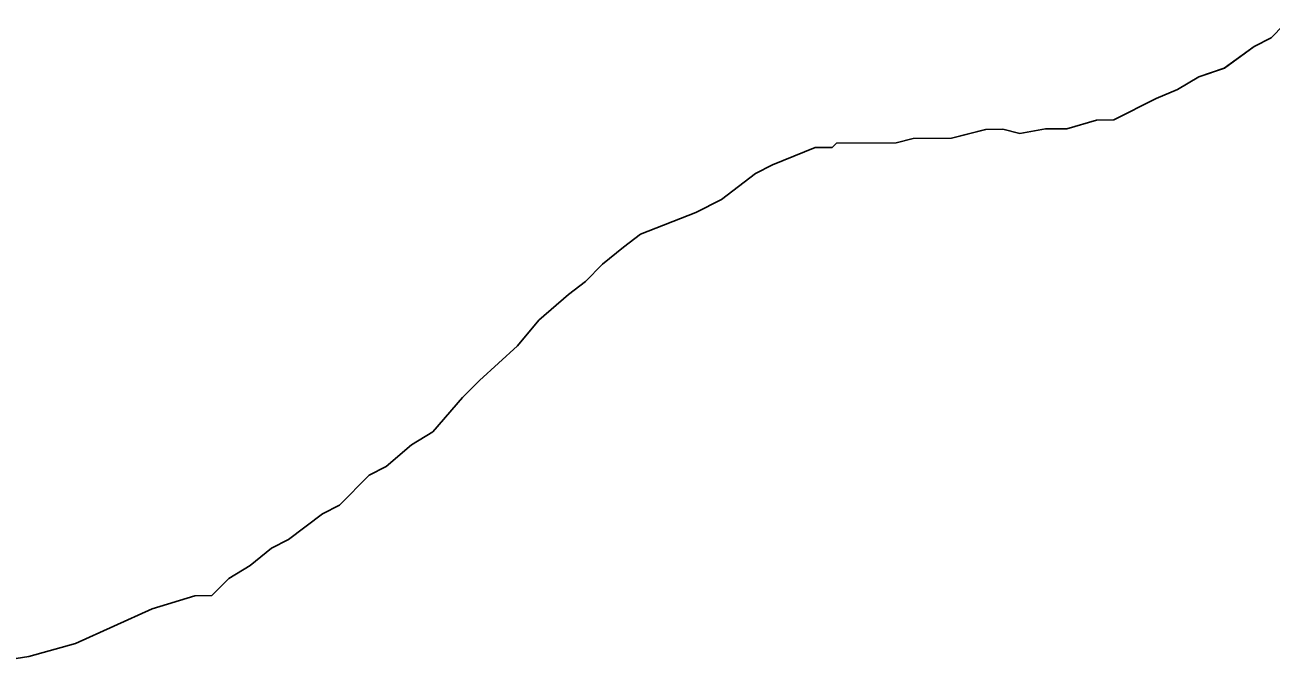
# Model space of a CAD drawing. Extents: x 3279314 to 3317160, y 734079 to 759431.
# Drawn here: x 3314339.7 to 3314429.5, y 742138.5 to 742184.4 of the extents above; entities that cross this region are included whole.
import ezdxf

# ---------------------------------------------------------------- set-up
doc = ezdxf.new("R2010")
doc.units = 0
for name, color, linetype in [('V-SITE-VEGE', 7, 'Continuous'), ('V-TOPO-SHOR', 7, 'Continuous'), ('V-WETL-SWMP', 7, 'Continuous')]:
    doc.layers.add(name, color=color, linetype=linetype)

msp = doc.modelspace()

# ---------------------------------------------------------------- linework, layer by layer
at = {"layer": 'V-SITE-VEGE'}
for p, q in [((3314430.41, 742184.361), (3314429.492, 742183.431)), ((3314429.492, 742183.431), (3314428.268, 742182.809)), ((3314428.268, 742182.809), (3314426.121, 742181.254)), ((3314426.121, 742181.254), (3314424.28, 742180.628)), ((3314424.28, 742180.628), (3314422.746, 742179.694)), ((3314422.746, 742179.694), (3314421.212, 742179.067)), ((3314421.212, 742179.067), (3314418.146, 742177.509)), ((3314416.916, 742177.498), (3314414.765, 742176.868)), ((3314418.146, 742177.509), (3314416.916, 742177.498)), ((3314408.918, 742176.829), (3314406.463, 742176.198)), ((3314410.151, 742176.841), (3314408.918, 742176.829)), ((3314411.384, 742176.538), (3314410.151, 742176.841)), ((3314413.227, 742176.859), (3314411.384, 742176.538)), ((3314414.765, 742176.868), (3314413.227, 742176.859)), ((3314398.156, 742175.833), (3314397.851, 742175.524)), ((3314402.465, 742175.862), (3314398.156, 742175.833)), ((3314403.696, 742176.177), (3314402.465, 742175.862)), ((3314406.463, 742176.198), (3314403.696, 742176.177)), ((3314396.62, 742175.516), (3314393.552, 742174.262)), ((3314397.851, 742175.524), (3314396.62, 742175.516)), ((3314393.552, 742174.262), (3314392.323, 742173.64)), ((3314392.323, 742173.64), (3314389.876, 742171.776)), ((3314389.876, 742171.776), (3314388.035, 742170.84)), ((3314388.035, 742170.84), (3314384.045, 742169.276)), ((3314384.045, 742169.276), (3314382.82, 742168.344)), ((3314382.82, 742168.344), (3314381.291, 742167.103)), ((3314381.291, 742167.103), (3314380.068, 742165.864)), ((3314380.068, 742165.864), (3314378.843, 742164.932)), ((3314378.843, 742164.932), (3314376.701, 742163.07)), ((3314376.701, 742163.07), (3314375.175, 742161.215)), ((3314375.175, 742161.215), (3314372.425, 742158.732)), ((3314372.425, 742158.732), (3314371.2, 742157.493)), ((3314371.2, 742157.493), (3314369.064, 742155.017)), ((3314369.064, 742155.017), (3314367.532, 742154.084)), ((3314367.532, 742154.084), (3314365.695, 742152.533)), ((3314365.695, 742152.533), (3314364.47, 742151.911)), ((3314364.47, 742151.911), (3314362.33, 742149.742)), ((3314362.33, 742149.742), (3314361.103, 742149.117)), ((3314361.103, 742149.117), (3314358.654, 742147.253)), ((3314358.654, 742147.253), (3314357.427, 742146.629)), ((3314357.427, 742146.629), (3314355.897, 742145.39)), ((3314355.897, 742145.39), (3314354.366, 742144.456)), ((3314354.366, 742144.456), (3314353.143, 742143.217)), ((3314351.912, 742143.209), (3314348.84, 742142.264)), ((3314353.143, 742143.217), (3314351.912, 742143.209)), ((3314348.84, 742142.264), (3314343.319, 742139.764)), ((3314343.319, 742139.764), (3314339.941, 742138.82)), ((3314339.941, 742138.82), (3314337.789, 742138.496))]:
    msp.add_line(p, q, dxfattribs=at)
at = {"layer": 'V-TOPO-SHOR'}
for p, q in [((3314430.41, 742184.361), (3314429.492, 742183.431)), ((3314429.492, 742183.431), (3314428.268, 742182.809)), ((3314428.268, 742182.809), (3314426.121, 742181.254)), ((3314426.121, 742181.254), (3314424.28, 742180.628)), ((3314424.28, 742180.628), (3314422.746, 742179.694)), ((3314422.746, 742179.694), (3314421.212, 742179.067)), ((3314421.212, 742179.067), (3314418.146, 742177.509)), ((3314416.916, 742177.498), (3314414.765, 742176.868)), ((3314418.146, 742177.509), (3314416.916, 742177.498)), ((3314408.918, 742176.829), (3314406.463, 742176.198)), ((3314410.151, 742176.841), (3314408.918, 742176.829)), ((3314411.384, 742176.538), (3314410.151, 742176.841)), ((3314413.227, 742176.859), (3314411.384, 742176.538)), ((3314414.765, 742176.868), (3314413.227, 742176.859)), ((3314398.156, 742175.833), (3314397.851, 742175.524)), ((3314402.465, 742175.862), (3314398.156, 742175.833)), ((3314403.696, 742176.177), (3314402.465, 742175.862)), ((3314406.463, 742176.198), (3314403.696, 742176.177)), ((3314396.62, 742175.516), (3314393.552, 742174.262)), ((3314397.851, 742175.524), (3314396.62, 742175.516)), ((3314393.552, 742174.262), (3314392.323, 742173.64)), ((3314392.323, 742173.64), (3314389.876, 742171.776)), ((3314389.876, 742171.776), (3314388.035, 742170.84)), ((3314388.035, 742170.84), (3314384.045, 742169.276)), ((3314384.045, 742169.276), (3314382.82, 742168.344)), ((3314382.82, 742168.344), (3314381.291, 742167.103)), ((3314381.291, 742167.103), (3314380.068, 742165.864)), ((3314380.068, 742165.864), (3314378.843, 742164.932)), ((3314378.843, 742164.932), (3314376.701, 742163.07)), ((3314376.701, 742163.07), (3314375.175, 742161.215)), ((3314375.175, 742161.215), (3314372.425, 742158.732)), ((3314372.425, 742158.732), (3314371.2, 742157.493)), ((3314371.2, 742157.493), (3314369.064, 742155.017)), ((3314369.064, 742155.017), (3314367.532, 742154.084)), ((3314367.532, 742154.084), (3314365.695, 742152.533)), ((3314365.695, 742152.533), (3314364.47, 742151.911)), ((3314364.47, 742151.911), (3314362.33, 742149.742)), ((3314362.33, 742149.742), (3314361.103, 742149.117)), ((3314361.103, 742149.117), (3314358.654, 742147.253)), ((3314358.654, 742147.253), (3314357.427, 742146.629)), ((3314357.427, 742146.629), (3314355.897, 742145.39)), ((3314355.897, 742145.39), (3314354.366, 742144.456)), ((3314354.366, 742144.456), (3314353.143, 742143.217)), ((3314351.912, 742143.209), (3314348.84, 742142.264)), ((3314353.143, 742143.217), (3314351.912, 742143.209)), ((3314348.84, 742142.264), (3314343.319, 742139.764)), ((3314343.319, 742139.764), (3314339.941, 742138.82)), ((3314339.941, 742138.82), (3314337.789, 742138.496))]:
    msp.add_line(p, q, dxfattribs=at)
at = {"layer": 'V-WETL-SWMP'}
for p, q in [((3314429.493, 742183.431), (3314428.266, 742182.808)), ((3314429.493, 742183.431), (3314428.266, 742182.808)), ((3314428.266, 742182.808), (3314426.123, 742181.254)), ((3314428.266, 742182.808), (3314426.123, 742181.254)), ((3314426.123, 742181.254), (3314424.281, 742180.627)), ((3314426.123, 742181.254), (3314424.281, 742180.627)), ((3314424.281, 742180.627), (3314422.748, 742179.693)), ((3314424.281, 742180.627), (3314422.748, 742179.693)), ((3314422.748, 742179.693), (3314421.214, 742179.067)), ((3314422.748, 742179.693), (3314421.214, 742179.067)), ((3314421.214, 742179.067), (3314418.147, 742177.508)), ((3314421.214, 742179.067), (3314418.147, 742177.508)), ((3314416.917, 742177.499), (3314414.767, 742176.869)), ((3314416.917, 742177.499), (3314414.767, 742176.869)), ((3314418.147, 742177.508), (3314416.917, 742177.499)), ((3314418.147, 742177.508), (3314416.917, 742177.499)), ((3314408.92, 742176.829), (3314406.463, 742176.197)), ((3314408.92, 742176.829), (3314406.463, 742176.197)), ((3314410.151, 742176.838), (3314408.92, 742176.829)), ((3314410.151, 742176.838), (3314408.92, 742176.829)), ((3314411.384, 742176.538), (3314410.151, 742176.838)), ((3314411.384, 742176.538), (3314410.151, 742176.838)), ((3314413.228, 742176.859), (3314411.384, 742176.538)), ((3314413.228, 742176.859), (3314411.384, 742176.538)), ((3314414.767, 742176.869), (3314413.228, 742176.859)), ((3314414.767, 742176.869), (3314413.228, 742176.859)), ((3314398.157, 742175.833), (3314397.851, 742175.523)), ((3314398.157, 742175.833), (3314397.851, 742175.523)), ((3314402.465, 742175.862), (3314398.157, 742175.833)), ((3314402.465, 742175.862), (3314398.157, 742175.833)), ((3314403.694, 742176.178), (3314402.465, 742175.862)), ((3314403.694, 742176.178), (3314402.465, 742175.862)), ((3314406.463, 742176.197), (3314403.694, 742176.178)), ((3314406.463, 742176.197), (3314403.694, 742176.178)), ((3314396.621, 742175.515), (3314393.552, 742174.263)), ((3314396.621, 742175.515), (3314393.552, 742174.263)), ((3314397.851, 742175.523), (3314396.621, 742175.515)), ((3314397.851, 742175.523), (3314396.621, 742175.515)), ((3314393.552, 742174.263), (3314392.325, 742173.639)), ((3314393.552, 742174.263), (3314392.325, 742173.639)), ((3314392.325, 742173.639), (3314389.876, 742171.776)), ((3314392.325, 742173.639), (3314389.876, 742171.776)), ((3314389.876, 742171.776), (3314388.036, 742170.841)), ((3314389.876, 742171.776), (3314388.036, 742170.841)), ((3314388.036, 742170.841), (3314384.046, 742169.275)), ((3314388.036, 742170.841), (3314384.046, 742169.275)), ((3314384.046, 742169.275), (3314382.822, 742168.343)), ((3314384.046, 742169.275), (3314382.822, 742168.343)), ((3314382.822, 742168.343), (3314381.292, 742167.102)), ((3314382.822, 742168.343), (3314381.292, 742167.102)), ((3314381.292, 742167.102), (3314380.069, 742165.863)), ((3314381.292, 742167.102), (3314380.069, 742165.863)), ((3314380.069, 742165.863), (3314378.845, 742164.931)), ((3314380.069, 742165.863), (3314378.845, 742164.931)), ((3314378.845, 742164.931), (3314376.703, 742163.07)), ((3314378.845, 742164.931), (3314376.703, 742163.07)), ((3314376.703, 742163.07), (3314375.177, 742161.214)), ((3314376.703, 742163.07), (3314375.177, 742161.214)), ((3314375.177, 742161.214), (3314372.425, 742158.733)), ((3314375.177, 742161.214), (3314372.425, 742158.733)), ((3314372.425, 742158.733), (3314371.202, 742157.494)), ((3314372.425, 742158.733), (3314371.202, 742157.494)), ((3314371.202, 742157.494), (3314369.065, 742155.018)), ((3314371.202, 742157.494), (3314369.065, 742155.018)), ((3314369.065, 742155.018), (3314367.533, 742154.084)), ((3314369.065, 742155.018), (3314367.533, 742154.084)), ((3314367.533, 742154.084), (3314365.697, 742152.533)), ((3314367.533, 742154.084), (3314365.697, 742152.533)), ((3314365.697, 742152.533), (3314364.471, 742151.909)), ((3314365.697, 742152.533), (3314364.471, 742151.909)), ((3314364.471, 742151.909), (3314362.331, 742149.741)), ((3314364.471, 742151.909), (3314362.331, 742149.741)), ((3314362.331, 742149.741), (3314361.105, 742149.117)), ((3314362.331, 742149.741), (3314361.105, 742149.117)), ((3314361.105, 742149.117), (3314358.656, 742147.254)), ((3314361.105, 742149.117), (3314358.656, 742147.254)), ((3314358.656, 742147.254), (3314357.429, 742146.63)), ((3314358.656, 742147.254), (3314357.429, 742146.63)), ((3314357.429, 742146.63), (3314355.899, 742145.389)), ((3314357.429, 742146.63), (3314355.899, 742145.389)), ((3314355.899, 742145.389), (3314354.366, 742144.455)), ((3314355.899, 742145.389), (3314354.366, 742144.455)), ((3314354.366, 742144.455), (3314353.144, 742143.216)), ((3314354.366, 742144.455), (3314353.144, 742143.216)), ((3314351.913, 742143.208), (3314348.842, 742142.264)), ((3314351.913, 742143.208), (3314348.842, 742142.264)), ((3314353.144, 742143.216), (3314351.913, 742143.208)), ((3314353.144, 742143.216), (3314351.913, 742143.208)), ((3314348.842, 742142.264), (3314343.32, 742139.764)), ((3314348.842, 742142.264), (3314343.32, 742139.764)), ((3314343.32, 742139.764), (3314339.942, 742138.818)), ((3314343.32, 742139.764), (3314339.942, 742138.818)), ((3314339.942, 742138.818), (3314337.79, 742138.496)), ((3314339.942, 742138.818), (3314337.79, 742138.496))]:
    msp.add_line(p, q, dxfattribs=at)

doc.saveas('drawing.dxf')
